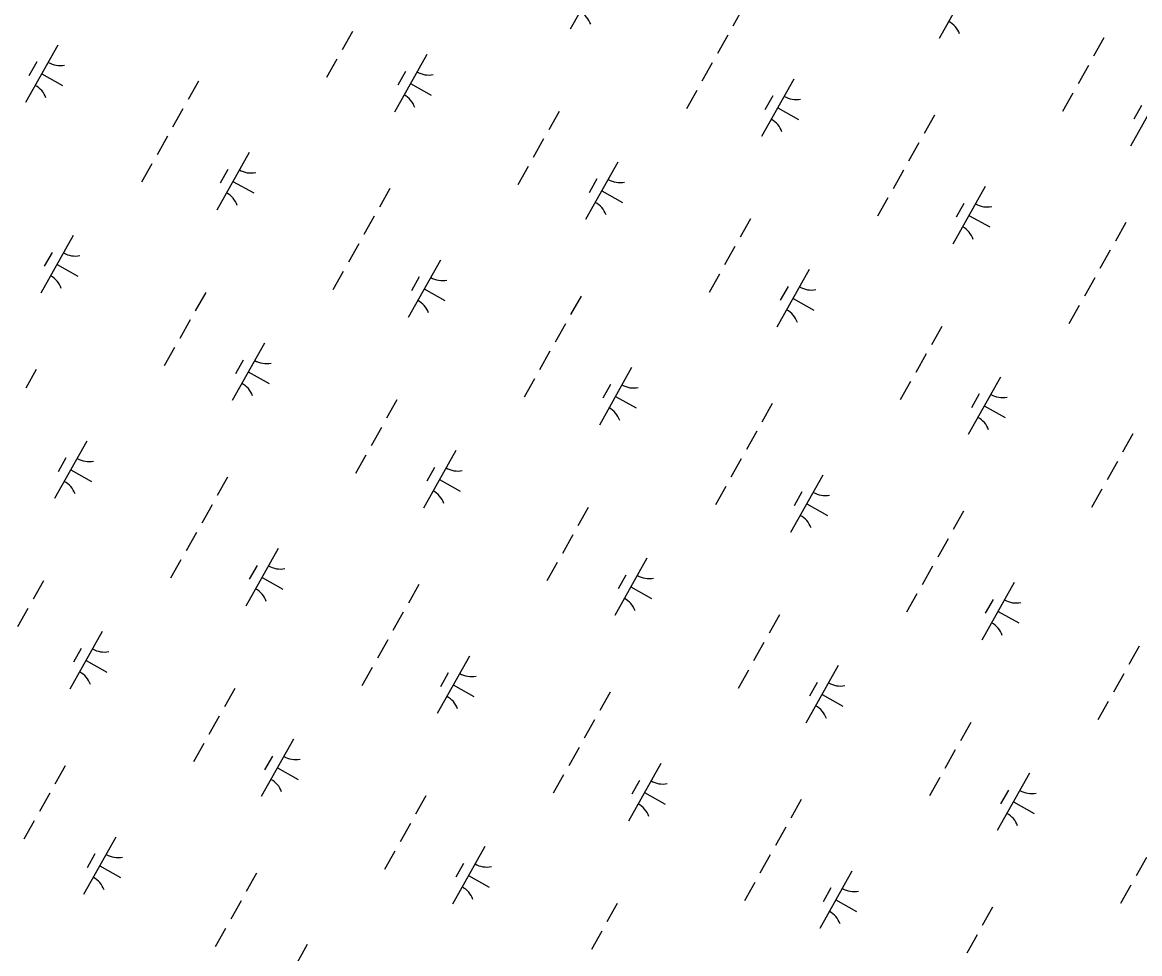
# Model space of a CAD drawing. Extents: x 3913936 to 3933962, y 195330 to 217741.
# Drawn here: x 3922103 to 3922950, y 203960 to 204666 of the extents above; entities that cross this region are included whole.
import ezdxf

# ---------------------------------------------------------------- set-up
doc = ezdxf.new("R2010")
doc.units = 0
doc.layers.add('V-WETL-SWMP', color=7, linetype='Continuous')

msp = doc.modelspace()

# ---------------------------------------------------------------- linework, layer by layer
at = {"layer": 'V-WETL-SWMP'}
for p, q in [((3922542.85, 204704.17), (3922518.35, 204660.59)), ((3922822.45, 204696.95), (3922797.95, 204653.37)), ((3922649.44, 204676.86), (3922641.6, 204662.91)), ((3922353.15, 204658.78), (3922345.3, 204644.83)), ((3922637.68, 204655.94), (3922629.84, 204641.99)), ((3922922.87, 204653.93), (3922915.03, 204639.98)), ((3922129.88, 204648.43), (3922105.38, 204604.85)), ((3922113.84, 204635.65), (3922107.96, 204625.19)), ((3922341.38, 204637.86), (3922333.54, 204623.91)), ((3922409.48, 204641.21), (3922384.98, 204597.63)), ((3922625.92, 204635.02), (3922618.08, 204621.07)), ((3922117.63, 204626.64), (3922133.32, 204617.82)), ((3922393.45, 204628.43), (3922387.57, 204617.97)), ((3922911.11, 204633.01), (3922903.27, 204619.06)), ((3922236.47, 204621.12), (3922228.63, 204607.17)), ((3922397.23, 204619.42), (3922412.92, 204610.6)), ((3922687.85, 204622.66), (3922663.35, 204579.08)), ((3922614.16, 204614.1), (3922606.32, 204600.15)), ((3922671.81, 204609.88), (3922665.93, 204599.42)), ((3922899.35, 204612.09), (3922891.51, 204598.14)), ((3922967.45, 204615.45), (3922942.95, 204571.86)), ((3922224.71, 204600.2), (3922216.87, 204586.25)), ((3922675.6, 204600.87), (3922691.29, 204592.05)), ((3922951.41, 204602.66), (3922945.53, 204592.2)), ((3922509.9, 204598.19), (3922502.06, 204584.24)), ((3922794.44, 204595.35), (3922786.6, 204581.4)), ((3922212.95, 204579.28), (3922205.11, 204565.33)), ((3922498.14, 204577.27), (3922490.3, 204563.32)), ((3922274.88, 204566.92), (3922250.38, 204523.34)), ((3922782.68, 204574.43), (3922774.84, 204560.48)), ((3922201.19, 204558.36), (3922193.35, 204544.41)), ((3922554.48, 204559.71), (3922529.98, 204516.12)), ((3922258.84, 204554.14), (3922252.96, 204543.68)), ((3922486.38, 204556.35), (3922478.54, 204542.4)), ((3922770.92, 204553.51), (3922763.08, 204539.56)), ((3922262.63, 204545.13), (3922278.32, 204536.31)), ((3922538.44, 204546.92), (3922532.56, 204536.46)), ((3922832.85, 204541.16), (3922808.34, 204497.57)), ((3922381.47, 204539.61), (3922373.63, 204525.66)), ((3922542.23, 204537.91), (3922557.92, 204529.09)), ((3922759.16, 204532.59), (3922751.32, 204518.64)), ((3922816.81, 204528.37), (3922810.93, 204517.91)), ((3922369.71, 204518.69), (3922361.87, 204504.74)), ((3922654.9, 204516.68), (3922647.06, 204502.73)), ((3922820.6, 204519.36), (3922836.29, 204510.54)), ((3922939.44, 204513.84), (3922931.6, 204499.89)), ((3922141.51, 204503.96), (3922117.01, 204460.38)), ((3922125.47, 204491.18), (3922119.59, 204480.72)), ((3922357.95, 204497.77), (3922350.11, 204483.82)), ((3922643.14, 204495.76), (3922635.3, 204481.81)), ((3922927.68, 204492.92), (3922919.84, 204478.97)), ((3922129.26, 204482.17), (3922144.95, 204473.35)), ((3922419.88, 204485.42), (3922395.38, 204441.83)), ((3922346.19, 204476.85), (3922338.35, 204462.9)), ((3922631.38, 204474.84), (3922623.54, 204460.89)), ((3922699.48, 204478.2), (3922674.98, 204434.61)), ((3922403.84, 204472.63), (3922397.96, 204462.17)), ((3922683.44, 204465.41), (3922677.56, 204454.95)), ((3922915.92, 204472), (3922908.08, 204458.05)), ((3922241.93, 204460.94), (3922234.09, 204446.99)), ((3922407.63, 204463.62), (3922423.32, 204454.8)), ((3922526.47, 204458.1), (3922518.63, 204444.15)), ((3922687.23, 204456.4), (3922702.92, 204447.58)), ((3922904.16, 204451.08), (3922896.32, 204437.13)), ((3922230.17, 204440.02), (3922222.33, 204426.07)), ((3922514.71, 204437.18), (3922506.87, 204423.23)), ((3922799.9, 204435.17), (3922792.06, 204421.22)), ((3922286.51, 204422.46), (3922262.01, 204378.87)), ((3922218.41, 204419.1), (3922210.57, 204405.15)), ((3922502.95, 204416.26), (3922495.11, 204402.31)), ((3922788.14, 204414.25), (3922780.3, 204400.3)), ((3922270.47, 204409.67), (3922264.59, 204399.21)), ((3922113.5, 204402.36), (3922105.66, 204388.41)), ((3922274.26, 204400.66), (3922289.95, 204391.84)), ((3922564.87, 204403.91), (3922540.37, 204360.32)), ((3922491.19, 204395.34), (3922483.35, 204381.39)), ((3922548.84, 204391.12), (3922542.96, 204380.66)), ((3922776.38, 204393.33), (3922768.54, 204379.38)), ((3922844.48, 204396.69), (3922819.97, 204353.1)), ((3922552.62, 204382.11), (3922568.31, 204373.29)), ((3922828.44, 204383.91), (3922822.56, 204373.44)), ((3922386.93, 204379.43), (3922379.09, 204365.48)), ((3922671.47, 204376.59), (3922663.63, 204362.64)), ((3922832.23, 204374.89), (3922847.92, 204366.07)), ((3922375.17, 204358.51), (3922367.33, 204344.56)), ((3922659.71, 204355.67), (3922651.87, 204341.72)), ((3922151.91, 204348.17), (3922127.4, 204304.58)), ((3922944.9, 204353.66), (3922937.06, 204339.71)), ((3922363.41, 204337.59), (3922355.57, 204323.64)), ((3922431.51, 204340.95), (3922407.01, 204297.36)), ((3922135.87, 204335.38), (3922129.99, 204324.92)), ((3922647.95, 204334.75), (3922640.11, 204320.8)), ((3922933.14, 204332.74), (3922925.3, 204318.79)), ((3922139.65, 204326.37), (3922155.35, 204317.55)), ((3922258.5, 204320.85), (3922250.66, 204306.9)), ((3922415.47, 204328.16), (3922409.59, 204317.7)), ((3922709.87, 204322.4), (3922685.37, 204278.81)), ((3922419.26, 204319.15), (3922434.95, 204310.33)), ((3922636.18, 204313.83), (3922628.34, 204299.88)), ((3922693.84, 204309.61), (3922687.96, 204299.15)), ((3922921.38, 204311.82), (3922913.54, 204297.87)), ((3922246.74, 204299.93), (3922238.9, 204285.98)), ((3922531.93, 204297.92), (3922524.09, 204283.97)), ((3922697.62, 204300.6), (3922713.31, 204291.78)), ((3922816.46, 204295.08), (3922808.62, 204281.13)), ((3922234.98, 204279.01), (3922227.14, 204265.06)), ((3922520.17, 204277), (3922512.33, 204263.05)), ((3922804.7, 204274.16), (3922796.86, 204260.21)), ((3922296.9, 204266.66), (3922272.4, 204223.07)), ((3922223.22, 204258.09), (3922215.38, 204244.14)), ((3922280.87, 204253.87), (3922274.99, 204243.41)), ((3922508.41, 204256.08), (3922500.57, 204242.13)), ((3922576.5, 204259.44), (3922552, 204215.85)), ((3922792.94, 204253.24), (3922785.1, 204239.29)), ((3922284.65, 204244.86), (3922300.34, 204236.04)), ((3922560.47, 204246.66), (3922554.59, 204236.19)), ((3922118.96, 204242.18), (3922111.12, 204228.23)), ((3922403.5, 204239.34), (3922395.66, 204225.39)), ((3922564.25, 204237.64), (3922579.94, 204228.82)), ((3922854.87, 204240.89), (3922830.37, 204197.3)), ((3922781.18, 204232.32), (3922773.34, 204218.37)), ((3922838.83, 204228.11), (3922832.95, 204217.65)), ((3922107.2, 204221.26), (3922099.36, 204207.31)), ((3922842.62, 204219.09), (3922858.31, 204210.27)), ((3922391.73, 204218.42), (3922383.89, 204204.47)), ((3922676.93, 204216.41), (3922669.09, 204202.47)), ((3922163.54, 204203.7), (3922139.03, 204160.11)), ((3922379.97, 204197.5), (3922372.13, 204183.55)), ((3922665.17, 204195.49), (3922657.33, 204181.54)), ((3922147.5, 204190.91), (3922141.62, 204180.45)), ((3922441.9, 204185.15), (3922417.4, 204141.56)), ((3922949.7, 204192.65), (3922941.86, 204178.7)), ((3922151.28, 204181.9), (3922166.98, 204173.08)), ((3922368.21, 204176.58), (3922360.37, 204162.63)), ((3922721.5, 204177.93), (3922697, 204134.34)), ((3922425.87, 204172.37), (3922419.99, 204161.9)), ((3922653.41, 204174.57), (3922645.56, 204160.62)), ((3922937.94, 204171.73), (3922930.1, 204157.78)), ((3922263.96, 204160.67), (3922256.12, 204146.72)), ((3922429.65, 204163.35), (3922445.34, 204154.53)), ((3922705.47, 204165.15), (3922699.59, 204154.69)), ((3922548.49, 204157.83), (3922540.65, 204143.88)), ((3922709.25, 204156.14), (3922724.94, 204147.31)), ((3922926.18, 204150.81), (3922918.34, 204136.86)), ((3922252.2, 204139.75), (3922244.36, 204125.8)), ((3922536.73, 204136.91), (3922528.89, 204122.96)), ((3922821.92, 204134.9), (3922814.08, 204120.96)), ((3922240.44, 204118.83), (3922232.6, 204104.88)), ((3922308.53, 204122.19), (3922284.03, 204078.6)), ((3922292.5, 204109.41), (3922286.62, 204098.95)), ((3922524.97, 204115.99), (3922517.13, 204102.04)), ((3922810.16, 204113.98), (3922802.32, 204100.03)), ((3922135.52, 204102.09), (3922127.68, 204088.14)), ((3922296.28, 204100.39), (3922311.97, 204091.57)), ((3922586.9, 204103.64), (3922562.4, 204060.05)), ((3922513.21, 204095.07), (3922505.37, 204081.12)), ((3922798.4, 204093.06), (3922790.56, 204079.11)), ((3922866.5, 204096.42), (3922842, 204052.83)), ((3922570.86, 204090.86), (3922564.98, 204080.4)), ((3922850.46, 204083.64), (3922844.58, 204073.18)), ((3922123.76, 204081.17), (3922115.92, 204067.22)), ((3922408.96, 204079.16), (3922401.11, 204065.22)), ((3922574.65, 204081.84), (3922590.34, 204073.02)), ((3922693.49, 204076.32), (3922685.65, 204062.38)), ((3922854.25, 204074.63), (3922869.94, 204065.81)), ((3922112, 204060.25), (3922104.16, 204046.3)), ((3922397.19, 204058.24), (3922389.35, 204044.29)), ((3922681.73, 204055.4), (3922673.89, 204041.45)), ((3922173.93, 204047.9), (3922149.43, 204004.31)), ((3922157.89, 204035.12), (3922152.01, 204024.65)), ((3922385.43, 204037.32), (3922377.59, 204023.37)), ((3922453.53, 204040.68), (3922429.03, 203997.09)), ((3922669.97, 204034.48), (3922662.13, 204020.53)), ((3922161.68, 204026.1), (3922177.37, 204017.28)), ((3922437.5, 204027.9), (3922431.61, 204017.44)), ((3922955.16, 204032.47), (3922947.32, 204018.53)), ((3922280.52, 204020.58), (3922272.68, 204006.64)), ((3922441.28, 204018.89), (3922456.97, 204010.06)), ((3922731.9, 204022.13), (3922707.4, 203978.54)), ((3922658.21, 204013.56), (3922650.37, 203999.61)), ((3922715.86, 204009.35), (3922709.98, 203998.89)), ((3922943.4, 204011.55), (3922935.56, 203997.6)), ((3922268.76, 203999.66), (3922260.92, 203985.71)), ((3922719.65, 204000.34), (3922735.34, 203991.52)), ((3922553.95, 203997.65), (3922546.11, 203983.71)), ((3922838.49, 203994.81), (3922830.65, 203980.87)), ((3922257, 203978.74), (3922249.16, 203964.79)), ((3922542.19, 203976.73), (3922534.35, 203962.79)), ((3922826.73, 203973.89), (3922818.89, 203959.95)), ((3922318.93, 203966.39), (3922294.43, 203922.8))]:
    msp.add_line(p, q, dxfattribs=at)
for centre, start, end in [((3922517.27, 204658.19), 19.88608, 61.42973), ((3922796.87, 204650.97), 19.88608, 61.42973), ((3922131.37, 204650.6), 239.88608, 281.42974), ((3922410.97, 204643.38), 239.88608, 281.42974), ((3922104.3, 204602.45), 19.88608, 61.42973), ((3922383.9, 204595.23), 19.88608, 61.42973), ((3922689.34, 204624.83), 239.88608, 281.42974), ((3922662.27, 204576.68), 19.88608, 61.42973), ((3922276.37, 204569.09), 239.88608, 281.42974), ((3922555.97, 204561.87), 239.88608, 281.42974), ((3922249.3, 204520.94), 19.88608, 61.42973), ((3922528.9, 204513.72), 19.88608, 61.42973), ((3922834.34, 204543.32), 239.88608, 281.42974), ((3922807.27, 204495.17), 19.88608, 61.42973), ((3922143, 204506.13), 239.88608, 281.42974), ((3922115.93, 204457.98), 19.88608, 61.42973), ((3922421.37, 204487.58), 239.88608, 281.42974), ((3922700.97, 204480.36), 239.88608, 281.42974), ((3922394.3, 204439.43), 19.88608, 61.42973), ((3922673.9, 204432.21), 19.88608, 61.42973), ((3922288, 204424.62), 239.88608, 281.42974), ((3922260.93, 204376.47), 19.88608, 61.42973), ((3922566.37, 204406.07), 239.88608, 281.42974), ((3922845.97, 204398.86), 239.88608, 281.42974), ((3922539.3, 204357.92), 19.88608, 61.42973), ((3922818.9, 204350.7), 19.88608, 61.42973), ((3922153.4, 204350.33), 239.88608, 281.42974), ((3922433, 204343.12), 239.88608, 281.42974), ((3922126.33, 204302.18), 19.88608, 61.42973), ((3922405.93, 204294.96), 19.88608, 61.42973), ((3922711.36, 204324.57), 239.88608, 281.42974), ((3922684.29, 204276.41), 19.88608, 61.42973), ((3922298.4, 204268.82), 239.88608, 281.42974), ((3922578, 204261.61), 239.88608, 281.42974), ((3922271.32, 204220.67), 19.88608, 61.42973), ((3922550.93, 204213.45), 19.88608, 61.42973), ((3922856.36, 204243.06), 239.88608, 281.42974), ((3922829.29, 204194.9), 19.88608, 61.42973), ((3922165.03, 204205.87), 239.88608, 281.42974), ((3922137.96, 204157.71), 19.88608, 61.42973), ((3922443.39, 204187.32), 239.88608, 281.42974), ((3922722.99, 204180.1), 239.88608, 281.42974), ((3922416.32, 204139.16), 19.88608, 61.42973), ((3922695.92, 204131.94), 19.88608, 61.42973), ((3922310.02, 204124.36), 239.88608, 281.42974), ((3922282.95, 204076.2), 19.88608, 61.42973), ((3922588.39, 204105.81), 239.88608, 281.42974), ((3922867.99, 204098.59), 239.88608, 281.42974), ((3922561.32, 204057.65), 19.88608, 61.42973), ((3922840.92, 204050.43), 19.88608, 61.42973), ((3922175.42, 204050.07), 239.88608, 281.42974), ((3922455.02, 204042.85), 239.88608, 281.42974), ((3922148.35, 204001.91), 19.88608, 61.42973), ((3922427.95, 203994.69), 19.88608, 61.42973), ((3922733.39, 204024.3), 239.88608, 281.42974), ((3922706.32, 203976.14), 19.88608, 61.42973)]:
    msp.add_arc(centre, 17.62, start, end, dxfattribs=at)

doc.saveas('drawing.dxf')
